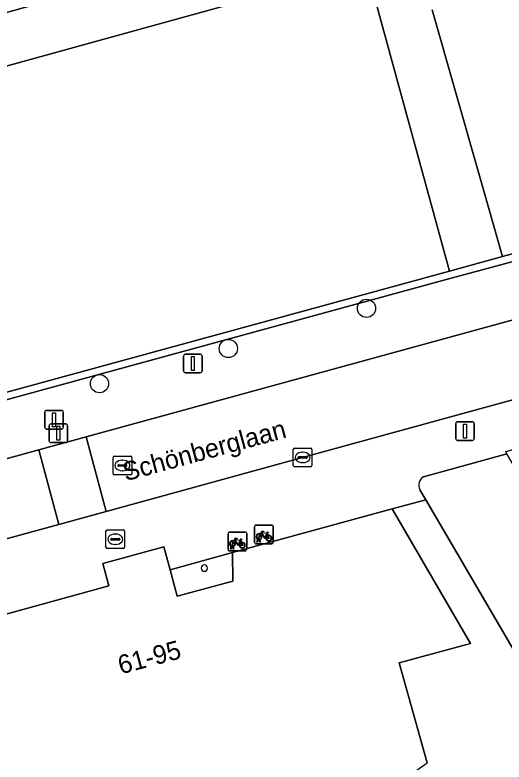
# Model space of a CAD drawing. Extents: x 159053 to 160042, y 380449 to 381423.
# Drawn here: x 159317.28 to 159343.48, y 380818.15 to 380858.17 of the extents above; entities that cross this region are included whole.
import ezdxf

# ---------------------------------------------------------------- set-up
doc = ezdxf.new("R2010")
doc.units = 0
for name, color, linetype in [('IMGEO_Afsluitpaal', 7, 'Continuous'), ('IMGEO_Boom', 7, 'Continuous'), ('IMGEO_Brandkraan', 7, 'Continuous'), ('IMGEO_Erf', 7, 'Continuous'), ('IMGEO_Fietsenrek', 7, 'Continuous'), ('IMGEO_Groenvoorziening', 7, 'Continuous'), ('IMGEO_Haag', 7, 'Continuous'), ('IMGEO_Kolk', 7, 'Continuous'), ('IMGEO_Lichtmast', 7, 'Continuous'), ('IMGEO_Openbare_ruimte_label', 7, 'Continuous'), ('IMGEO_Pand', 7, 'Continuous'), ('IMGEO_Pand_nummerreeks', 7, 'Continuous'), ('IMGEO_Parkeervlak_open', 7, 'Continuous'), ('IMGEO_Rijbaan_lokaal_open', 7, 'Continuous'), ('IMGEO_Rioolput', 7, 'Continuous'), ('IMGEO_Voetpad_gesloten', 7, 'Continuous'), ('IMGEO_Voetpad_open', 7, 'Continuous')]:
    doc.layers.add(name, color=color, linetype=linetype)

msp = doc.modelspace()

# ---------------------------------------------------------------- linework, layer by layer
at = {"layer": 'IMGEO_Afsluitpaal'}
for p, q in [((159318.872, 380836.085), (159318.872, 380836.885)), ((159318.872, 380836.885), (159318.872, 380836.085)), ((159318.972, 380836.985), (159319.762, 380836.985)), ((159319.762, 380836.985), (159318.972, 380836.985)), ((159319.862, 380836.885), (159319.862, 380836.085)), ((159319.862, 380836.085), (159319.862, 380836.885)), ((159319.762, 380835.985), (159318.972, 380835.985)), ((159318.972, 380835.985), (159319.762, 380835.985)), ((159319.107, 380835.357), (159319.107, 380836.157)), ((159319.107, 380836.157), (159319.107, 380835.357)), ((159319.207, 380836.257), (159319.997, 380836.257)), ((159319.997, 380836.257), (159319.207, 380836.257)), ((159320.097, 380836.157), (159320.097, 380835.357)), ((159320.097, 380835.357), (159320.097, 380836.157)), ((159319.997, 380835.257), (159319.207, 380835.257)), ((159319.207, 380835.257), (159319.997, 380835.257))]:
    msp.add_line(p, q, dxfattribs=at)
for points in [[(159319.292, 380836.86), (159319.442, 380836.86), (159319.442, 380836.11), (159319.292, 380836.11), (159319.292, 380836.86)], [(159319.527, 380836.132), (159319.677, 380836.132), (159319.677, 380835.382), (159319.527, 380835.382), (159319.527, 380836.132)]]:
    msp.add_lwpolyline(points, dxfattribs=at)
for centre, start, end in [((159318.972, 380836.885), 90, 180), ((159318.972, 380836.885), 90, 180), ((159319.762, 380836.885), 0, 90), ((159319.762, 380836.885), 360, 90), ((159318.972, 380836.085), 180, 270), ((159318.972, 380836.085), 180, 270), ((159319.207, 380836.157), 90, 180), ((159319.207, 380836.157), 90, 180), ((159319.762, 380836.085), 270, 0), ((159319.762, 380836.085), 270, 0), ((159319.997, 380836.157), 0, 90), ((159319.997, 380836.157), 360, 90), ((159319.207, 380835.357), 180, 270), ((159319.207, 380835.357), 180, 270), ((159319.997, 380835.357), 270, 0), ((159319.997, 380835.357), 270, 0)]:
    msp.add_arc(centre, 0.1, start, end, dxfattribs=at)
at = {"layer": 'IMGEO_Boom'}
for centre in [(159336.108, 380842.454), (159328.704, 380840.299), (159321.806, 380838.416)]:
    msp.add_circle(centre, 0.489, dxfattribs=at)
at = {"layer": 'IMGEO_Brandkraan'}
for p, q in [((159322.149, 380829.657), (159322.149, 380830.509)), ((159322.224, 380830.583), (159323.076, 380830.583)), ((159322.637, 380830.363), (159322.662, 380830.363)), ((159323.15, 380830.509), (159323.15, 380829.657)), ((159322.408, 380830.077), (159322.408, 380830.089)), ((159322.846, 380830.04), (159322.448, 380830.04)), ((159322.451, 380830.126), (159322.849, 380830.126)), ((159322.892, 380830.089), (159322.892, 380830.077)), ((159323.076, 380829.583), (159322.224, 380829.583)), ((159322.66, 380829.803), (159322.635, 380829.803))]:
    msp.add_line(p, q, dxfattribs=at)
for points in [[(159322.149, 380829.657), (159322.149, 380830.509)], [(159322.224, 380830.583), (159323.076, 380830.583)], [(159323.15, 380830.509), (159323.15, 380829.657)], [(159323.076, 380829.583), (159322.224, 380829.583)]]:
    msp.add_lwpolyline(points, dxfattribs=at)
for centre, radius, start, end in [((159322.226, 380830.507), 0.0765, 91.552, 178.448), ((159322.226, 380830.507), 0.0765, 91.552, 178.448), ((159323.074, 380830.507), 0.0765, 1.552, 88.448), ((159323.074, 380830.507), 0.0765, 1.552, 88.448), ((159322.448, 380830.086), 0.0403, 85.8775, 175.7526), ((159322.445, 380830.076), 0.0366, 178.938, 274.7102), ((159322.849, 380830.083), 0.043, 264.8664, 352.4533), ((159322.853, 380830.088), 0.0386, 1.7309, 96.639), ((159322.226, 380829.659), 0.0765, 181.552, 268.448), ((159322.226, 380829.659), 0.0765, 181.552, 268.448), ((159323.074, 380829.659), 0.0765, 271.552, 358.448), ((159323.074, 380829.659), 0.0765, 271.552, 358.448)]:
    msp.add_arc(centre, radius, start, end, dxfattribs=at)
for centre, major_axis, ratio, start_param, end_param in [((159322.636, 380830.083), (-0.387, 0.002), 0.722429, 4.712389, 7.853982), ((159322.661, 380830.083), (-0.39, 0.002), 0.717154, 1.570796, 4.712389)]:
    msp.add_ellipse(centre, major_axis=major_axis, ratio=ratio, start_param=start_param, end_param=end_param, dxfattribs=at)
at = {"layer": 'IMGEO_Erf'}
msp.add_lwpolyline([(159347.836, 380817.57), (159339.286, 380832.198), (159337.476, 380831.707), (159341.68, 380824.502), (159337.865, 380823.464), (159339.352, 380818.1)], dxfattribs=at)
msp.add_lwpolyline([(159325.585, 380828.447), (159325.961, 380827.043), (159328.946, 380827.842), (159328.932, 380829.365)], close=True, dxfattribs=at)
for start, end in [(0, 180), (180, 0)]:
    msp.add_arc((159327.418, 380828.536), 0.17, start, end, dxfattribs=at)
at = {"layer": 'IMGEO_Fietsenrek'}
for p, q in [((159330.113, 380829.915), (159330.113, 380830.756)), ((159330.113, 380830.756), (159330.113, 380829.915)), ((159330.188, 380830.84), (159331.029, 380830.84)), ((159331.029, 380830.84), (159330.188, 380830.84)), ((159331.113, 380830.765), (159331.113, 380829.924)), ((159331.113, 380829.924), (159331.113, 380830.765)), ((159328.689, 380829.539), (159328.689, 380830.38)), ((159328.689, 380830.38), (159328.689, 380829.539)), ((159328.764, 380830.464), (159329.605, 380830.464)), ((159329.605, 380830.464), (159328.764, 380830.464)), ((159329.689, 380830.389), (159329.689, 380829.548)), ((159329.689, 380829.548), (159329.689, 380830.389)), ((159330.8, 380830.389), (159330.836, 380830.294)), ((159329.376, 380830.013), (159329.412, 380829.918)), ((159330.24, 380829.924), (159330.279, 380830.084)), ((159330.274, 380829.924), (159330.24, 380829.924)), ((159330.309, 380830.072), (159330.274, 380829.924)), ((159330.351, 380830.096), (159330.35, 380830.1)), ((159330.392, 380829.924), (159330.358, 380830.066)), ((159330.382, 380830.107), (159330.383, 380830.1)), ((159330.39, 380830.07), (159330.425, 380829.924)), ((159330.425, 380829.924), (159330.392, 380829.924)), ((159328.816, 380829.548), (159328.855, 380829.708)), ((159328.85, 380829.548), (159328.816, 380829.548)), ((159328.885, 380829.696), (159328.85, 380829.548)), ((159328.927, 380829.72), (159328.926, 380829.724)), ((159328.968, 380829.548), (159328.934, 380829.69)), ((159328.958, 380829.731), (159328.959, 380829.724)), ((159328.966, 380829.694), (159329.001, 380829.548)), ((159329.001, 380829.548), (159328.968, 380829.548)), ((159331.038, 380829.84), (159330.197, 380829.84)), ((159330.197, 380829.84), (159331.038, 380829.84)), ((159329.614, 380829.464), (159328.773, 380829.464)), ((159328.773, 380829.464), (159329.614, 380829.464))]:
    msp.add_line(p, q, dxfattribs=at)
for points in [[(159330.447, 380830.314), (159330.395, 380830.224), (159330.355, 380830.199), (159330.356, 380830.246), (159330.411, 380830.34)], [(159330.426, 380830.366), (159330.521, 380830.53), (159330.607, 380830.516), (159330.609, 380830.507), (159330.553, 380830.496), (159330.526, 380830.451), (159330.782, 380830.41)], [(159330.722, 380830.122), (159330.672, 380830.122), (159330.481, 380830.373), (159330.462, 380830.341)], [(159330.769, 380830.385), (159330.512, 380830.426), (159330.495, 380830.397), (159330.662, 380830.177), (159330.769, 380830.385)], [(159330.817, 380830.287), (159330.787, 380830.364), (159330.678, 380830.146), (159330.721, 380830.146)], [(159330.782, 380830.41), (159330.807, 380830.459), (159330.801, 380830.463), (159330.778, 380830.467), (159330.766, 380830.474), (159330.765, 380830.477), (159330.767, 380830.482), (159330.862, 380830.467), (159330.864, 380830.457), (159330.854, 380830.444), (159330.842, 380830.438), (159330.828, 380830.444), (159330.8, 380830.389)], [(159329.023, 380829.938), (159328.971, 380829.848), (159328.931, 380829.823), (159328.932, 380829.87), (159328.987, 380829.964)], [(159329.002, 380829.99), (159329.097, 380830.154), (159329.183, 380830.14), (159329.185, 380830.131), (159329.129, 380830.12), (159329.102, 380830.075), (159329.358, 380830.034)], [(159329.298, 380829.746), (159329.248, 380829.746), (159329.057, 380829.997), (159329.038, 380829.965)], [(159329.345, 380830.009), (159329.088, 380830.05), (159329.071, 380830.021), (159329.238, 380829.801), (159329.345, 380830.009)], [(159329.393, 380829.911), (159329.363, 380829.988), (159329.254, 380829.77), (159329.297, 380829.77)], [(159329.358, 380830.034), (159329.383, 380830.083), (159329.377, 380830.087), (159329.354, 380830.091), (159329.342, 380830.098), (159329.341, 380830.101), (159329.343, 380830.106), (159329.438, 380830.091), (159329.44, 380830.081), (159329.43, 380830.068), (159329.418, 380830.062), (159329.404, 380830.068), (159329.376, 380830.013)], [(159330.751, 380830.146), (159330.871, 380830.145), (159330.827, 380830.259)], [(159330.847, 380830.266), (159330.902, 380830.121), (159330.752, 380830.121)], [(159329.327, 380829.77), (159329.447, 380829.769), (159329.403, 380829.883)], [(159329.423, 380829.89), (159329.478, 380829.745), (159329.328, 380829.745)]]:
    msp.add_lwpolyline(points, dxfattribs=at)
for centre, radius, start, end in [((159330.191, 380830.762), 0.0779, 92.4484, 184.2845), ((159330.191, 380830.762), 0.0779, 92.4484, 184.2845), ((159331.035, 380830.762), 0.0779, 2.4484, 94.2845), ((159331.035, 380830.762), 0.0779, 2.4484, 94.2845), ((159328.767, 380830.386), 0.0779, 92.4484, 184.2845), ((159328.767, 380830.386), 0.0779, 92.4484, 184.2845), ((159329.611, 380830.386), 0.0779, 2.4484, 94.2845), ((159329.611, 380830.386), 0.0779, 2.4484, 94.2845), ((159330.353, 380830.225), 0.159, 62.6766, 242.1369), ((159330.353, 380830.225), 0.129, 63.3192, 238.903), ((159330.353, 380830.225), 0.159, 283.5766, 46.6042), ((159328.929, 380829.849), 0.159, 62.6766, 242.1369), ((159328.929, 380829.849), 0.129, 63.3192, 238.903), ((159328.929, 380829.849), 0.129, 283.6043, 43.4302), ((159328.929, 380829.849), 0.159, 283.5766, 46.6042), ((159329.456, 380829.765), 0.159, 187.0065, 105.7708), ((159330.191, 380829.918), 0.0779, 182.4484, 274.2845), ((159330.191, 380829.918), 0.0779, 182.4484, 274.2845), ((159330.333, 380830.096), 0.0499, 12.8025, 158.6934), ((159330.353, 380830.225), 0.159, 253.9967, 271.7867), ((159330.333, 380830.096), 0.0174, 12.8025, 163.4502), ((159330.353, 380830.225), 0.129, 253.415, 269.0204), ((159330.353, 380830.225), 0.129, 283.6043, 43.4302), ((159330.88, 380830.141), 0.159, 113.3408, 178.3217), ((159330.88, 380830.141), 0.159, 187.0065, 105.7708), ((159330.88, 380830.141), 0.129, 113.923, 177.9556), ((159330.88, 380830.141), 0.129, 188.6715, 104.5883), ((159331.035, 380829.918), 0.0779, 272.4484, 4.2845), ((159331.035, 380829.918), 0.0779, 272.4484, 4.2845), ((159328.767, 380829.542), 0.0779, 182.4484, 274.2845), ((159328.767, 380829.542), 0.0779, 182.4484, 274.2845), ((159328.909, 380829.72), 0.0499, 12.8025, 158.6934), ((159328.929, 380829.849), 0.159, 253.9967, 271.7867), ((159328.909, 380829.72), 0.0174, 12.8025, 163.4502), ((159328.929, 380829.849), 0.129, 253.415, 269.0204), ((159329.456, 380829.765), 0.159, 113.3408, 178.3217), ((159329.456, 380829.765), 0.129, 113.923, 177.9556), ((159329.456, 380829.765), 0.129, 188.6715, 104.5883), ((159329.611, 380829.542), 0.0779, 272.4484, 4.2845), ((159329.611, 380829.542), 0.0779, 272.4484, 4.2845)]:
    msp.add_arc(centre, radius, start, end, dxfattribs=at)
at = {"layer": 'IMGEO_Groenvoorziening'}
for points in [[(159321.643, 380924.103), (159318.603, 380934.661), (159305.427, 380930.949), (159298.973, 380929.13), (159298.341, 380931.373), (159308.663, 380934.21), (159308.52, 380934.729), (159307.969, 380936.734), (159307.839, 380937.207), (159309.118, 380937.568), (159309.054, 380937.802), (159296.42, 380934.314), (159296.448, 380934.184), (159194.979, 380906.143), (159220.802, 380811.72), (159340.546, 380844.447), (159336.09, 380860.753), (159223.202, 380829.611), (159222.554, 380831.933), (159236.663, 380835.876), (159259.546, 380842.271), (159305.824, 380855.205), (159335.776, 380863.627), (159336.487, 380863.886)], [(159339.63, 380858.444), (159343.386, 380845.223), (159357.481, 380849.075), (159416.608, 380864.597), (159415.898, 380867.448), (159412.172, 380882.306), (159399.303, 380929.877)], [(159378.145, 380851.195), (159380.699, 380851.901), (159412.443, 380860.514), (159415.366, 380861.29), (159417.874, 380861.883), (159417.452, 380863.784), (159416.656, 380864.403), (159416.707, 380864.21), (159357.585, 380848.689), (159343.492, 380844.837), (159340.652, 380844.061), (159220.908, 380811.334), (159220.855, 380811.527), (159220.802, 380811.72), (159194.979, 380906.143), (159194.248, 380908.271), (159191.665, 380904.574), (159202.148, 380866.415), (159202.911, 380863.663), (159207.936, 380845.286), (159216.661, 380813.316)], [(159224.154, 380809.069), (159238.334, 380812.95), (159237.679, 380815.383), (159241.802, 380816.509), (159242.456, 380814.078), (159262.189, 380819.479), (159264.76, 380820.184), (159291.981, 380827.607), (159291.367, 380829.924), (159295.75, 380831.125), (159296.393, 380828.81), (159310.422, 380832.636), (159318.548, 380834.869), (159321.098, 380835.572), (159350.091, 380843.512), (159349.447, 380845.979), (159353.576, 380847.071), (159354.213, 380844.641), (159378.145, 380851.195)]]:
    msp.add_lwpolyline(points, dxfattribs=at)
msp.add_lwpolyline([(159416.656, 380864.403), (159416.608, 380864.597), (159357.481, 380849.075), (159343.386, 380845.223), (159340.546, 380844.447), (159220.802, 380811.72), (159220.855, 380811.527), (159220.908, 380811.334), (159340.652, 380844.061), (159343.492, 380844.837), (159357.585, 380848.689), (159416.707, 380864.21)], close=True, dxfattribs=at)
at = {"layer": 'IMGEO_Haag'}
msp.add_lwpolyline([(159416.656, 380864.403), (159416.608, 380864.597), (159357.481, 380849.075), (159343.386, 380845.223), (159340.546, 380844.447), (159220.802, 380811.72), (159220.855, 380811.527), (159220.908, 380811.334), (159340.652, 380844.061), (159343.492, 380844.837), (159357.585, 380848.689), (159416.707, 380864.21)], close=True, dxfattribs=at)
at = {"layer": 'IMGEO_Kolk'}
for p, q in [((159332.185, 380834.041), (159332.185, 380834.893)), ((159332.26, 380834.967), (159333.112, 380834.967)), ((159332.673, 380834.747), (159332.698, 380834.747)), ((159333.186, 380834.893), (159333.186, 380834.041)), ((159332.444, 380834.461), (159332.444, 380834.473)), ((159332.882, 380834.424), (159332.484, 380834.424)), ((159332.487, 380834.51), (159332.885, 380834.51)), ((159332.928, 380834.473), (159332.928, 380834.461)), ((159333.112, 380833.967), (159332.26, 380833.967)), ((159332.696, 380834.187), (159332.671, 380834.187))]:
    msp.add_line(p, q, dxfattribs=at)
for points in [[(159332.185, 380834.041), (159332.185, 380834.893)], [(159332.26, 380834.967), (159333.112, 380834.967)], [(159333.186, 380834.893), (159333.186, 380834.041)], [(159333.112, 380833.967), (159332.26, 380833.967)]]:
    msp.add_lwpolyline(points, dxfattribs=at)
for centre, radius, start, end in [((159332.262, 380834.891), 0.0765, 91.552, 178.448), ((159332.262, 380834.891), 0.0765, 91.552, 178.448), ((159333.11, 380834.891), 0.0765, 1.552, 88.448), ((159333.11, 380834.891), 0.0765, 1.552, 88.448), ((159332.484, 380834.47), 0.0403, 85.8775, 175.7526), ((159332.481, 380834.46), 0.0366, 178.938, 274.7102), ((159332.885, 380834.467), 0.043, 264.8664, 352.4533), ((159332.889, 380834.472), 0.0386, 1.7309, 96.639), ((159332.262, 380834.043), 0.0765, 181.552, 268.448), ((159332.262, 380834.043), 0.0765, 181.552, 268.448), ((159333.11, 380834.043), 0.0765, 271.552, 358.448), ((159333.11, 380834.043), 0.0765, 271.552, 358.448)]:
    msp.add_arc(centre, radius, start, end, dxfattribs=at)
for centre, major_axis, ratio, start_param, end_param in [((159332.672, 380834.467), (-0.387, 0.002), 0.722429, 4.712389, 7.853982), ((159332.697, 380834.467), (-0.39, 0.002), 0.717154, 1.570796, 4.712389)]:
    msp.add_ellipse(centre, major_axis=major_axis, ratio=ratio, start_param=start_param, end_param=end_param, dxfattribs=at)
at = {"layer": 'IMGEO_Lichtmast'}
for p, q in [((159326.409, 380839.998), (159327.199, 380839.998)), ((159327.199, 380839.998), (159326.409, 380839.998)), ((159326.309, 380839.098), (159326.309, 380839.898)), ((159326.309, 380839.898), (159326.309, 380839.098)), ((159327.299, 380839.898), (159327.299, 380839.098)), ((159327.299, 380839.098), (159327.299, 380839.898)), ((159327.199, 380838.998), (159326.409, 380838.998)), ((159326.409, 380838.998), (159327.199, 380838.998)), ((159340.987, 380836.375), (159341.777, 380836.375)), ((159341.777, 380836.375), (159340.987, 380836.375)), ((159340.887, 380835.475), (159340.887, 380836.275)), ((159340.887, 380836.275), (159340.887, 380835.475)), ((159341.877, 380836.275), (159341.877, 380835.475)), ((159341.877, 380835.475), (159341.877, 380836.275)), ((159341.777, 380835.375), (159340.987, 380835.375)), ((159340.987, 380835.375), (159341.777, 380835.375))]:
    msp.add_line(p, q, dxfattribs=at)
for points in [[(159326.729, 380839.873), (159326.879, 380839.873), (159326.879, 380839.123), (159326.729, 380839.123), (159326.729, 380839.873)], [(159341.307, 380836.25), (159341.457, 380836.25), (159341.457, 380835.5), (159341.307, 380835.5), (159341.307, 380836.25)]]:
    msp.add_lwpolyline(points, dxfattribs=at)
for centre, start, end in [((159326.409, 380839.898), 90, 180), ((159326.409, 380839.898), 90, 180), ((159327.199, 380839.898), 0, 90), ((159327.199, 380839.898), 360, 90), ((159326.409, 380839.098), 180, 270), ((159326.409, 380839.098), 180, 270), ((159327.199, 380839.098), 270, 0), ((159327.199, 380839.098), 270, 0), ((159340.987, 380836.275), 90, 180), ((159340.987, 380836.275), 90, 180), ((159341.777, 380836.275), 0, 90), ((159341.777, 380836.275), 360, 90), ((159340.987, 380835.475), 180, 270), ((159340.987, 380835.475), 180, 270), ((159341.777, 380835.475), 270, 0), ((159341.777, 380835.475), 270, 0)]:
    msp.add_arc(centre, 0.1, start, end, dxfattribs=at)
at = {"layer": 'IMGEO_Pand'}
msp.add_lwpolyline([(159337.476, 380831.707), (159328.932, 380829.365), (159328.946, 380827.842), (159325.961, 380827.043), (159325.585, 380828.447), (159325.255, 380829.68), (159321.979, 380828.779), (159322.302, 380827.591), (159310.436, 380824.328), (159310.545, 380815.987), (159310.55, 380814.709), (159314.893, 380814.741), (159315.229, 380813.505), (159315.94, 380810.895), (159324.121, 380812.388), (159324.363, 380811.464), (159333.336, 380815.251), (159333.666, 380814.073), (159339.352, 380818.1), (159337.865, 380823.464), (159341.68, 380824.502)], close=True, dxfattribs=at)
for start, end in [(0, 180), (180, 0)]:
    msp.add_arc((159327.418, 380828.536), 0.17, start, end, dxfattribs=at)
at = {"layer": 'IMGEO_Parkeervlak_open'}
msp.add_lwpolyline([(159338.973, 380832.739), (159339.286, 380832.198), (159347.836, 380817.57), (159348.139, 380817.346), (159348.425, 380817.365), (159353.005, 380818.608), (159351.278, 380821.559), (159345.001, 380832.335), (159343.628, 380834.664), (159339.159, 380833.427)], dxfattribs=at)
msp.add_arc((159339.418, 380832.988), 0.51, 120.5705, 209.173, dxfattribs=at)
at = {"layer": 'IMGEO_Rijbaan_lokaal_open'}
for points in [[(159350.091, 380843.512), (159321.098, 380835.572), (159322.165, 380831.571), (159332.681, 380834.468), (159359.226, 380841.739), (159372.116, 380845.256), (159379.234, 380847.194), (159378.145, 380851.195), (159354.213, 380844.641)], [(159322.165, 380831.571), (159321.098, 380835.572), (159318.548, 380834.869), (159319.62, 380830.875)], [(159311.901, 380828.765), (159319.62, 380830.875), (159318.548, 380834.869), (159310.422, 380832.636), (159296.393, 380828.81), (159291.981, 380827.607), (159264.76, 380820.184), (159265.828, 380816.188), (159272.965, 380818.161), (159287.285, 380822.066)]]:
    msp.add_lwpolyline(points, close=True, dxfattribs=at)
at = {"layer": 'IMGEO_Rioolput'}
for p, q in [((159322.533, 380833.608), (159322.533, 380834.46)), ((159322.608, 380834.534), (159323.46, 380834.534)), ((159323.534, 380834.46), (159323.534, 380833.608)), ((159322.792, 380834.028), (159322.792, 380834.04)), ((159323.23, 380833.991), (159322.832, 380833.991)), ((159322.835, 380834.077), (159323.233, 380834.077)), ((159323.021, 380834.314), (159323.046, 380834.314)), ((159323.276, 380834.04), (159323.276, 380834.028)), ((159323.46, 380833.534), (159322.608, 380833.534)), ((159323.044, 380833.754), (159323.019, 380833.754))]:
    msp.add_line(p, q, dxfattribs=at)
for points in [[(159322.533, 380833.608), (159322.533, 380834.46)], [(159322.608, 380834.534), (159323.46, 380834.534)], [(159323.534, 380834.46), (159323.534, 380833.608)], [(159323.46, 380833.534), (159322.608, 380833.534)]]:
    msp.add_lwpolyline(points, dxfattribs=at)
for centre, radius, start, end in [((159322.61, 380834.458), 0.0765, 91.552, 178.448), ((159322.61, 380834.458), 0.0765, 91.552, 178.448), ((159323.458, 380834.458), 0.0765, 1.552, 88.448), ((159323.458, 380834.458), 0.0765, 1.552, 88.448), ((159322.832, 380834.037), 0.0403, 85.8775, 175.7526), ((159322.829, 380834.027), 0.0366, 178.938, 274.7102), ((159323.233, 380834.034), 0.043, 264.8664, 352.4533), ((159323.237, 380834.039), 0.0386, 1.7309, 96.639), ((159322.61, 380833.61), 0.0765, 181.552, 268.448), ((159322.61, 380833.61), 0.0765, 181.552, 268.448), ((159323.458, 380833.61), 0.0765, 271.552, 358.448), ((159323.458, 380833.61), 0.0765, 271.552, 358.448)]:
    msp.add_arc(centre, radius, start, end, dxfattribs=at)
for centre, major_axis, ratio, start_param, end_param in [((159323.02, 380834.034), (-0.387, 0.002), 0.722429, 4.712389, 7.853982), ((159323.045, 380834.034), (-0.39, 0.002), 0.717154, 1.570796, 4.712389)]:
    msp.add_ellipse(centre, major_axis=major_axis, ratio=ratio, start_param=start_param, end_param=end_param, dxfattribs=at)
at = {"layer": 'IMGEO_Voetpad_gesloten'}
msp.add_lwpolyline([(159336.487, 380863.886), (159335.776, 380863.627), (159305.824, 380855.205), (159259.546, 380842.271), (159236.663, 380835.876), (159222.554, 380831.933), (159223.202, 380829.611), (159336.09, 380860.753), (159340.546, 380844.447), (159343.386, 380845.223), (159339.63, 380858.444)], dxfattribs=at)
at = {"layer": 'IMGEO_Voetpad_open'}
for points in [[(159405.799, 380854.42), (159390.372, 380850.232), (159381.803, 380847.893), (159379.234, 380847.194), (159372.116, 380845.256), (159359.226, 380841.739), (159332.681, 380834.468), (159322.165, 380831.571), (159319.62, 380830.875), (159311.901, 380828.765), (159287.285, 380822.066), (159272.965, 380818.161), (159265.828, 380816.188), (159263.275, 380815.492), (159254.307, 380813.067), (159229.759, 380806.373), (159225.787, 380805.28)], [(159339.159, 380833.427), (159343.628, 380834.664), (159343.568, 380834.778), (159358.084, 380838.727), (159358.104, 380838.595), (159362.52, 380839.806)], [(159308.661, 380824.474), (159308.665, 380823.841), (159310.436, 380824.328), (159322.302, 380827.591), (159321.979, 380828.779), (159325.255, 380829.68), (159325.585, 380828.447), (159328.932, 380829.365), (159337.476, 380831.707), (159339.286, 380832.198), (159338.973, 380832.739)]]:
    msp.add_lwpolyline(points, dxfattribs=at)
msp.add_arc((159339.418, 380832.988), 0.51, 120.5705, 209.173, dxfattribs=at)

# ---------------------------------------------------------------- texts
at = {"layer": 'IMGEO_Openbare_ruimte_label'}
msp.add_text('Schönberglaan', height=1, rotation=15.2451, dxfattribs=at).set_placement((159323.207, 380833.183))
at = {"layer": 'IMGEO_Pand_nummerreeks'}
msp.add_text('61-95', height=1, rotation=14.9852, dxfattribs=at).set_placement((159322.947, 380822.841))

doc.saveas('drawing.dxf')
